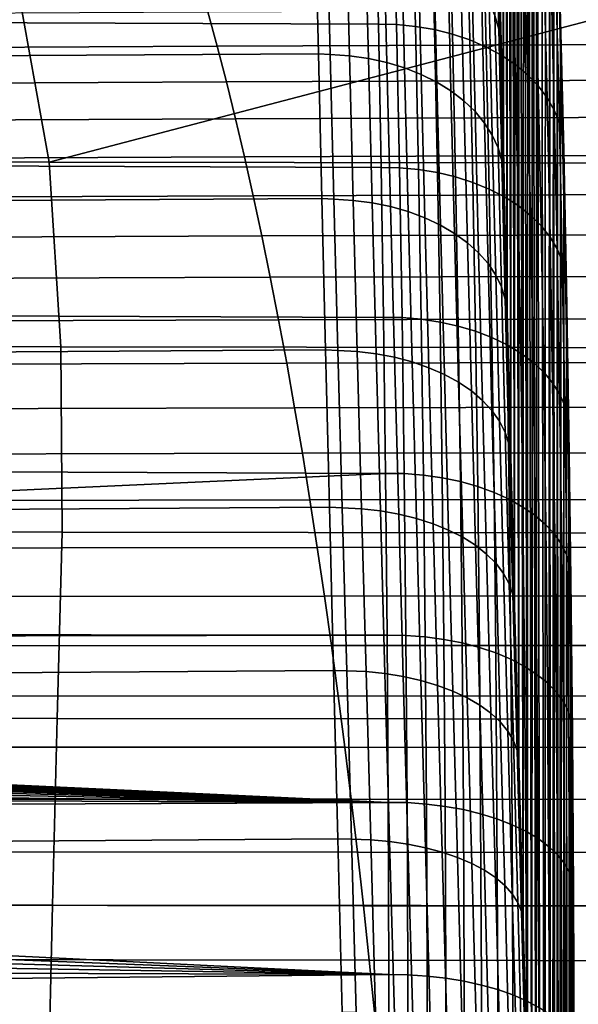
# Model space of a CAD drawing. Header units: metres. Extents: x -23 to 242, y -40 to 23.
# Tile 340 of 450: x 77.54 to 80.55, y 8.62 to 13.94. Entities that reach past the tile are written whole.
import ezdxf

# ---------------------------------------------------------------- set-up
doc = ezdxf.new("R2010")
doc.units = ezdxf.units.M
doc.layers.add('solid_10171013', color=7, linetype='CONTINUOUS')

msp = doc.modelspace()

# ---------------------------------------------------------------- linework, layer by layer
at = {"layer": 'solid_10171013'}
for points in [[(80.134979, 19.080782, 97.140175), (80.119904, 19.023129, 98.133156), (80.132896, 13.805672, 109.687073)], [(80.134979, 19.080782, 97.140175), (80.132896, 13.805672, 109.687073), (80.149582, 13.098609, 110.387199)], [(80.151894, 19.086464, 96.145256), (80.134979, 19.080782, 97.140175), (80.149582, 13.098609, 110.387199)], [(80.151894, 19.086464, 96.145256), (80.149582, 13.098609, 110.387199), (80.167946, 12.355863, 111.049477)], [(80.170471, 19.04007, 95.150658), (80.151894, 19.086464, 96.145256), (80.167946, 12.355863, 111.049477)], [(80.119904, 19.023129, 98.133156), (80.118073, 14.475052, 108.950958), (80.132896, 13.805672, 109.687073)], [(80.170471, 19.04007, 95.150658), (80.167946, 12.355863, 111.049477), (80.187798, 11.579036, 111.672417)], [(80.190506, 18.94171, 94.159897), (80.170471, 19.04007, 95.150658), (80.187798, 11.579036, 111.672417)], [(80.190506, 18.94171, 94.159897), (80.187798, 11.579036, 111.672417), (80.208916, 10.770775, 112.253769)], [(80.211777, 18.79166, 93.175346), (80.190506, 18.94171, 94.159897), (80.208916, 10.770775, 112.253769)], [(80.211777, 18.79166, 93.175346), (80.208916, 10.770775, 112.253769), (80.231064, 9.933195, 112.792137)], [(80.234062, 18.590176, 92.199234), (80.211777, 18.79166, 93.175346), (80.231064, 9.933195, 112.792137)], [(80.234062, 18.590176, 92.199234), (80.231064, 9.933195, 112.792137), (80.254013, 9.067976, 113.286423)], [(80.257111, 18.337893, 91.235001), (80.234062, 18.590176, 92.199234), (80.254013, 9.067976, 113.286423)], [(80.257111, 18.337893, 91.235001), (80.254013, 9.067976, 113.286423), (80.277519, 8.177679, 113.734932)], [(80.28067, 18.035498, 90.285057), (80.257111, 18.337893, 91.235001), (80.277519, 8.177679, 113.734932)], [(80.28067, 18.035498, 90.285057), (80.277519, 8.177679, 113.734932), (80.3013, 7.26547, 114.1362)], [(80.304489, 17.683596, 89.351524), (80.28067, 18.035498, 90.285057), (80.3013, 7.26547, 114.1362)], [(80.304489, 17.683596, 89.351524), (80.3013, 7.26547, 114.1362), (80.325104, 6.333706, 114.489227)], [(80.3283, 17.283342, 88.437721), (80.304489, 17.683596, 89.351524), (80.325104, 6.333706, 114.489227)], [(80.3283, 17.283342, 88.437721), (80.325104, 6.333706, 114.489227), (80.348633, 5.386138, 114.792625)], [(80.3283, 17.283342, 88.437721), (80.348633, 5.386138, 114.792625), (80.371597, 4.427029, 115.045731), (80.351845, 16.835842, 87.545959)], [(80.374878, 16.34202, 86.678207), (80.351845, 16.835842, 87.545959), (80.371597, 4.427029, 115.045731)], [(80.397125, 15.803485, 85.837479), (80.374878, 16.34202, 86.678207), (80.371597, 4.427029, 115.045731), (80.393791, 3.457849, 115.24826)], [(80.397125, 15.803485, 85.837479), (80.393791, 3.457849, 115.24826), (80.403992, 2.985358, 115.349365)], [(80.418343, 15.2218, 85.026039), (80.397125, 15.803485, 85.837479), (80.403992, 2.985358, 115.349365), (80.41333, 2.521562, 115.478889)], [(80.418343, 15.2218, 85.026039), (80.41333, 2.521562, 115.478889), (80.421867, 2.06665, 115.636749)], [(80.438324, 14.59823, 84.245705), (80.418343, 15.2218, 85.026039), (80.429588, 1.623987, 115.821823), (80.436531, 1.194712, 116.033409)], [(80.418343, 15.2218, 85.026039), (80.421867, 2.06665, 115.636749), (80.429588, 1.623987, 115.821823)], [(80.172104, 15.033818, 278.545044), (77.520554, 14.159247, 278.320465), (77.698387, 13.168358, 278.606903), (81.457504, 14.154939, 279.017181)], [(61.950001, 14.71056, 82.876457), (79.457031, 14.646539, 82.807617), (79.47377, 13.911737, 82.061646), (61.950001, 13.978497, 82.126274)], [(80.450539, 14.010294, 83.42688), (80.431885, 14.675864, 84.175713), (80.438324, 14.59823, 84.245705), (80.456818, 13.934927, 83.499283)], [(79.552368, 14.644553, 82.812195), (79.570862, 13.910123, 82.066704), (79.47377, 13.911737, 82.061646), (79.457031, 14.646539, 82.807617)], [(79.570862, 13.910123, 82.066704), (79.552368, 14.644553, 82.812195), (79.655983, 14.634525, 82.824074), (79.674454, 13.900471, 82.079102)], [(79.674454, 13.900471, 82.079102), (79.655983, 14.634525, 82.824074), (79.757416, 14.616612, 82.843277), (79.775841, 13.88333, 82.099213)], [(79.775841, 13.88333, 82.099213), (79.757416, 14.616612, 82.843277), (79.855553, 14.59101, 82.869591), (79.873917, 13.858891, 82.126831)], [(80.087105, 14.636726, 109.080254), (80.102234, 13.96014, 109.824944), (80.122932, 13.886125, 109.753731), (80.107964, 14.559093, 109.013054)], [(79.873917, 13.858891, 82.126831), (79.855553, 14.59101, 82.869591), (79.94931, 14.558, 82.902725), (79.967598, 13.82742, 82.161644)], [(79.967598, 13.82742, 82.161644), (79.94931, 14.558, 82.902725), (80.037666, 14.517944, 82.942307), (80.055855, 13.789264, 82.20327)], [(80.107964, 14.559093, 109.013054), (80.122932, 13.886125, 109.753731), (80.132896, 13.805672, 109.687073), (80.118073, 14.475052, 108.950958)], [(80.438324, 14.59823, 84.245705), (80.436531, 1.194712, 116.033409), (80.442734, 0.780116, 116.270851)], [(80.456818, 13.934927, 83.499283), (80.438324, 14.59823, 84.245705), (80.448227, 0.381792, 116.533081), (80.453041, 0.000433, 116.819626)], [(80.438324, 14.59823, 84.245705), (80.442734, 0.780116, 116.270851), (80.448227, 0.381792, 116.533081)], [(80.055855, 13.789264, 82.20327), (80.037666, 14.517944, 82.942307), (80.119644, 14.471283, 82.987915), (80.137726, 13.744841, 82.251251)], [(61.950001, 13.652664, 111.183571), (79.15036, 13.751911, 111.09066), (79.133728, 14.494763, 110.352951), (61.950001, 14.401296, 110.450058)], [(79.213676, 13.748904, 111.090729), (79.195297, 14.491926, 110.353172), (79.133728, 14.494763, 110.352951), (79.15036, 13.751911, 111.09066)], [(79.195297, 14.491926, 110.353172), (79.213676, 13.748904, 111.090729), (79.317734, 13.74194, 111.080666), (79.299385, 14.484449, 110.34375)], [(79.299385, 14.484449, 110.34375), (79.317734, 13.74194, 111.080666), (79.419952, 13.727529, 111.062752), (79.401649, 14.469127, 110.326866)], [(79.401649, 14.469127, 110.326866), (79.419952, 13.727529, 111.062752), (79.519218, 13.705832, 111.03717), (79.500969, 14.446127, 110.302704)], [(80.137726, 13.744841, 82.251251), (80.119644, 14.471283, 82.987915), (80.194351, 14.418528, 83.039047), (80.212303, 13.694637, 82.305061)], [(79.500969, 14.446127, 110.302704), (79.519218, 13.705832, 111.03717), (79.614433, 13.677084, 111.004219), (79.596268, 14.415703, 110.27153)], [(79.596268, 14.415703, 110.27153), (79.614433, 13.677084, 111.004219), (79.704552, 13.641603, 110.964249), (79.686485, 14.378187, 110.233696)], [(80.212303, 13.694637, 82.305061), (80.194351, 14.418528, 83.039047), (80.260963, 14.360258, 83.095131), (80.27877, 13.639207, 82.364113)], [(79.686485, 14.378187, 110.233696), (79.704552, 13.641603, 110.964249), (79.788589, 13.599778, 110.917702), (79.77063, 14.333993, 110.189606)], [(80.27877, 13.639207, 82.364113), (80.260963, 14.360258, 83.095131), (80.318748, 14.297114, 83.155563), (80.336411, 13.579156, 82.427757)], [(79.77063, 14.333993, 110.189606), (79.788589, 13.599778, 110.917702), (79.865623, 13.552069, 110.865089), (79.847786, 14.283605, 110.13974)], [(80.336411, 13.579156, 82.427757), (80.318748, 14.297114, 83.155563), (80.367073, 14.229789, 83.219666), (80.384575, 13.515145, 82.495285)], [(79.847786, 14.283605, 110.13974), (79.865623, 13.552069, 110.865089), (79.934799, 13.498997, 110.806992), (79.917107, 14.227576, 110.084663)], [(79.917107, 14.227576, 110.084663), (79.934799, 13.498997, 110.806992), (79.995369, 13.441147, 110.744041), (79.977821, 14.166522, 110.024963)], [(80.384575, 13.515145, 82.495285), (80.367073, 14.229789, 83.219666), (80.405411, 14.15902, 83.286751), (80.422737, 13.447877, 82.565971)], [(73.582207, 14.161205, 277.619171), (73.734924, 13.171177, 277.905029), (77.698387, 13.168358, 278.606903), (77.520554, 14.159247, 278.320465)], [(81.457504, 14.154939, 279.017181), (77.698387, 13.168358, 278.606903), (81.660545, 13.163204, 279.303223)], [(79.977821, 14.166522, 110.024963), (79.995369, 13.441147, 110.744041), (80.046661, 13.379153, 110.676926), (80.029274, 14.101112, 109.961304)], [(80.422737, 13.447877, 82.565971), (80.405411, 14.15902, 83.286751), (80.433334, 14.085587, 83.356079), (80.450485, 13.37809, 82.639038)], [(80.029274, 14.101112, 109.961304), (80.046661, 13.379153, 110.676926), (80.088112, 13.313697, 110.606392), (80.0709, 14.032066, 109.894386)], [(80.450485, 13.37809, 82.639038), (80.433334, 14.085587, 83.356079), (80.450539, 14.010294, 83.42688), (80.467506, 13.306549, 82.713669)], [(80.0709, 14.032066, 109.894386), (80.088112, 13.313697, 110.606392), (80.11927, 13.245497, 110.533203), (80.102234, 13.96014, 109.824944)], [(61.950001, 13.978497, 82.126274), (79.47377, 13.911737, 82.061646), (79.488686, 13.13908, 81.355133), (61.950001, 13.20817, 81.415344)], [(75.782814, 13.964408, 258.703613), (78.554886, 13.979708, 259.229919), (78.605156, 13.793591, 258.941498), (75.833435, 13.778884, 258.414154)], [(78.554886, 13.979708, 259.229919), (81.330444, 13.991064, 259.756409), (81.380493, 13.804435, 259.469147), (78.605156, 13.793591, 258.941498)], [(80.467506, 13.306549, 82.713669), (80.450539, 14.010294, 83.42688), (80.456818, 13.934927, 83.499283), (80.473633, 13.233708, 82.788597)], [(80.102234, 13.96014, 109.824944), (80.11927, 13.245497, 110.533203), (80.139793, 13.1753, 110.458176), (80.122932, 13.886125, 109.753731)], [(80.456818, 13.934927, 83.499283), (80.453041, 0.000433, 116.819626), (80.457214, -0.362683, 117.129562)], [(80.473633, 13.233708, 82.788597), (80.456818, 13.934927, 83.499283), (80.470169, -2.109064, 119.446564), (80.470436, -2.319833, 119.903572)], [(80.456818, 13.934927, 83.499283), (80.469368, -1.87412, 119.008949), (80.470169, -2.109064, 119.446564)], [(80.456818, 13.934927, 83.499283), (80.468033, -1.615099, 118.590805), (80.469368, -1.87412, 119.008949)], [(80.456818, 13.934927, 83.499283), (80.466171, -1.333705, 118.193367), (80.468033, -1.615099, 118.590805)], [(80.456818, 13.934927, 83.499283), (80.463753, -1.030619, 117.817024), (80.466171, -1.333705, 118.193367)], [(80.456818, 13.934927, 83.499283), (80.460777, -0.706557, 117.462166), (80.463753, -1.030619, 117.817024)], [(80.456818, 13.934927, 83.499283), (80.457214, -0.362683, 117.129562), (80.460777, -0.706557, 117.462166)], [(79.570862, 13.910123, 82.066704), (79.587326, 13.13784, 81.360519), (79.488686, 13.13908, 81.355133), (79.47377, 13.911737, 82.061646)], [(79.587326, 13.13784, 81.360519), (79.570862, 13.910123, 82.066704), (79.674454, 13.900471, 82.079102), (79.690895, 13.128591, 81.373398)], [(79.690895, 13.128591, 81.373398), (79.674454, 13.900471, 82.079102), (79.775841, 13.88333, 82.099213), (79.792244, 13.11227, 81.394371)], [(79.792244, 13.11227, 81.394371), (79.775841, 13.88333, 82.099213), (79.873917, 13.858891, 82.126831), (79.890266, 13.08906, 81.42321)], [(80.122932, 13.886125, 109.753731), (80.139793, 13.1753, 110.458176), (80.149582, 13.098609, 110.387199), (80.132896, 13.805672, 109.687073)], [(79.890266, 13.08906, 81.42321), (79.873917, 13.858891, 82.126831), (79.967598, 13.82742, 82.161644), (79.983871, 13.059215, 81.45961)], [(79.983871, 13.059215, 81.45961), (79.967598, 13.82742, 82.161644), (80.055855, 13.789264, 82.20327), (80.072044, 13.023062, 81.503159)], [(75.833435, 13.778884, 258.414154), (78.605156, 13.793591, 258.941498), (78.654739, 13.601166, 258.657013), (75.883369, 13.587107, 258.128571)], [(78.605156, 13.793591, 258.941498), (81.380493, 13.804435, 259.469147), (81.429832, 13.611445, 259.185913), (78.654739, 13.601166, 258.657013)], [(80.072044, 13.023062, 81.503159), (80.055855, 13.789264, 82.20327), (80.137726, 13.744841, 82.251251), (80.153809, 12.980997, 81.553383)], [(61.950001, 12.866687, 111.876961), (79.168648, 12.971493, 111.788651), (79.15036, 13.751911, 111.09066), (61.950001, 13.652664, 111.183571)], [(79.233902, 12.968429, 111.788437), (79.213676, 13.748904, 111.090729), (79.15036, 13.751911, 111.09066), (79.168648, 12.971493, 111.788651)], [(79.213676, 13.748904, 111.090729), (79.233902, 12.968429, 111.788437), (79.337936, 12.961995, 111.777763), (79.317734, 13.74194, 111.080666)], [(79.317734, 13.74194, 111.080666), (79.337936, 12.961995, 111.777763), (79.440109, 12.948537, 111.758865), (79.419952, 13.727529, 111.062752)], [(79.419952, 13.727529, 111.062752), (79.440109, 12.948537, 111.758865), (79.539307, 12.9282, 111.731941), (79.519218, 13.705832, 111.03717)], [(79.519218, 13.705832, 111.03717), (79.539307, 12.9282, 111.731941), (79.634438, 12.901208, 111.697296), (79.614433, 13.677084, 111.004219)], [(80.153809, 12.980997, 81.553383), (80.137726, 13.744841, 82.251251), (80.212303, 13.694637, 82.305061), (80.228279, 12.933484, 81.609734)], [(79.614433, 13.677084, 111.004219), (79.634438, 12.901208, 111.697296), (79.724449, 12.867858, 111.655312), (79.704552, 13.641603, 110.964249)], [(80.228279, 12.933484, 81.609734), (80.212303, 13.694637, 82.305061), (80.27877, 13.639207, 82.364113), (80.294624, 12.881042, 81.671593)], [(75.883369, 13.587107, 258.128571), (78.654739, 13.601166, 258.657013), (78.703583, 13.402501, 258.376709), (75.932579, 13.389145, 257.847107)], [(78.654739, 13.601166, 258.657013), (81.429832, 13.611445, 259.185913), (81.478432, 13.412169, 258.90686), (78.703583, 13.402501, 258.376709)], [(79.704552, 13.641603, 110.964249), (79.724449, 12.867858, 111.655312), (79.808365, 12.828516, 111.606438), (79.788589, 13.599778, 110.917702)], [(79.788589, 13.599778, 110.917702), (79.808365, 12.828516, 111.606438), (79.885254, 12.783613, 111.551208), (79.865623, 13.552069, 110.865089)], [(80.294624, 12.881042, 81.671593), (80.27877, 13.639207, 82.364113), (80.336411, 13.579156, 82.427757), (80.352127, 12.82425, 81.738274)], [(79.865623, 13.552069, 110.865089), (79.885254, 12.783613, 111.551208), (79.954277, 12.733644, 111.49025), (79.934799, 13.498997, 110.806992)], [(80.352127, 12.82425, 81.738274), (80.336411, 13.579156, 82.427757), (80.384575, 13.515145, 82.495285), (80.400146, 12.763729, 81.809052)], [(79.934799, 13.498997, 110.806992), (79.954277, 12.733644, 111.49025), (80.014679, 12.679154, 111.42421), (79.995369, 13.441147, 110.744041)], [(80.400146, 12.763729, 81.809052), (80.384575, 13.515145, 82.495285), (80.422737, 13.447877, 82.565971), (80.438156, 12.700144, 81.883148)], [(79.995369, 13.441147, 110.744041), (80.014679, 12.679154, 111.42421), (80.065796, 12.620746, 111.353828), (80.046661, 13.379153, 110.676926)], [(80.438156, 12.700144, 81.883148), (80.422737, 13.447877, 82.565971), (80.450485, 13.37809, 82.639038), (80.465744, 12.634193, 81.959747)], [(75.932579, 13.389145, 257.847107), (78.703583, 13.402501, 258.376709), (78.751671, 13.197672, 258.100739), (75.981033, 13.185068, 257.569916)], [(78.703583, 13.402501, 258.376709), (81.478432, 13.412169, 258.90686), (81.52626, 13.206681, 258.632233), (78.751671, 13.197672, 258.100739)], [(80.046661, 13.379153, 110.676926), (80.065796, 12.620746, 111.353828), (80.107063, 12.559057, 111.279869), (80.088112, 13.313697, 110.606392)], [(80.465744, 12.634193, 81.959747), (80.450485, 13.37809, 82.639038), (80.467506, 13.306549, 82.713669), (80.482613, 12.5666, 82.03801)], [(80.088112, 13.313697, 110.606392), (80.107063, 12.559057, 111.279869), (80.138031, 12.494766, 111.203156), (80.11927, 13.245497, 110.533203)], [(80.467506, 13.306549, 82.713669), (80.473633, 13.233708, 82.788597), (80.488602, 12.496004, 82.115112), (80.482613, 12.5666, 82.03801)], [(80.11927, 13.245497, 110.533203), (80.138031, 12.494766, 111.203156), (80.158356, 12.428579, 111.124512), (80.139793, 13.1753, 110.458176)], [(80.473358, -26.838505, 177.233963), (80.473633, 13.233708, 82.788597), (80.470436, -2.319833, 119.903572)], [(80.473358, -26.838505, 177.233963), (80.47403, -26.907482, 177.295883), (80.473633, 13.233708, 82.788597)], [(80.48716, -27.999712, 177.766479), (80.48838, -28.092628, 177.77417), (80.488602, 12.496004, 82.115112), (80.473633, 13.233708, 82.788597)], [(80.485947, -27.90748, 177.754532), (80.48716, -27.999712, 177.766479), (80.473633, 13.233708, 82.788597)], [(80.484756, -27.815712, 177.738281), (80.485947, -27.90748, 177.754532), (80.473633, 13.233708, 82.788597)], [(80.483589, -27.724918, 177.717834), (80.484756, -27.815712, 177.738281), (80.473633, 13.233708, 82.788597)], [(80.482452, -27.635296, 177.693207), (80.483589, -27.724918, 177.717834), (80.473633, 13.233708, 82.788597)], [(80.481339, -27.546728, 177.664398), (80.482452, -27.635296, 177.693207), (80.473633, 13.233708, 82.788597)], [(80.48027, -27.459793, 177.631622), (80.481339, -27.546728, 177.664398), (80.473633, 13.233708, 82.788597)], [(80.479233, -27.374546, 177.594849), (80.48027, -27.459793, 177.631622), (80.473633, 13.233708, 82.788597)], [(80.478241, -27.290997, 177.554123), (80.479233, -27.374546, 177.594849), (80.473633, 13.233708, 82.788597)], [(80.477295, -27.20966, 177.509705), (80.478241, -27.290997, 177.554123), (80.473633, 13.233708, 82.788597)], [(80.476395, -27.130451, 177.461548), (80.477295, -27.20966, 177.509705), (80.473633, 13.233708, 82.788597)], [(80.475548, -27.053511, 177.409744), (80.476395, -27.130451, 177.461548), (80.473633, 13.233708, 82.788597)], [(80.474762, -26.979246, 177.354568), (80.475548, -27.053511, 177.409744), (80.473633, 13.233708, 82.788597)], [(80.47403, -26.907482, 177.295883), (80.474762, -26.979246, 177.354568), (80.473633, 13.233708, 82.788597)], [(61.950001, 13.20817, 81.415344), (79.488686, 13.13908, 81.355133), (79.501579, 12.330787, 80.690063), (61.950001, 12.401433, 80.745438)], [(75.981033, 13.185068, 257.569916), (78.751671, 13.197672, 258.100739), (78.79895, 12.986748, 257.829285), (76.028702, 12.974945, 257.297211)], [(78.751671, 13.197672, 258.100739), (81.52626, 13.206681, 258.632233), (81.57328, 12.995056, 258.362183), (78.79895, 12.986748, 257.829285)], [(80.139793, 13.1753, 110.458176), (80.158356, 12.428579, 111.124512), (80.167946, 12.355863, 111.049477), (80.149582, 13.098609, 110.387199)], [(73.734924, 13.171177, 277.905029), (73.786598, 12.175108, 278.149017), (77.761848, 12.171961, 278.850708), (77.698387, 13.168358, 278.606903)], [(77.698387, 13.168358, 278.606903), (77.761848, 12.171961, 278.850708), (81.73584, 12.166606, 279.546143), (81.660545, 13.163204, 279.303223)], [(79.587326, 13.13784, 81.360519), (79.601562, 12.329777, 80.695633), (79.501579, 12.330787, 80.690063), (79.488686, 13.13908, 81.355133)], [(79.601562, 12.329777, 80.695633), (79.587326, 13.13784, 81.360519), (79.690895, 13.128591, 81.373398), (79.705116, 12.320953, 80.708946)], [(79.705116, 12.320953, 80.708946), (79.690895, 13.128591, 81.373398), (79.792244, 13.11227, 81.394371), (79.806435, 12.305499, 80.730721)], [(79.806435, 12.305499, 80.730721), (79.792244, 13.11227, 81.394371), (79.890266, 13.08906, 81.42321), (79.904404, 12.283582, 80.760712)], [(79.904404, 12.283582, 80.760712), (79.890266, 13.08906, 81.42321), (79.983871, 13.059215, 81.45961), (79.997948, 12.255443, 80.798599)], [(79.997948, 12.255443, 80.798599), (79.983871, 13.059215, 81.45961), (80.072044, 13.023062, 81.503159), (80.086044, 12.221392, 80.843956)], [(80.086044, 12.221392, 80.843956), (80.072044, 13.023062, 81.503159), (80.153809, 12.980997, 81.553383), (80.167732, 12.181802, 80.896286)], [(61.950001, 12.044888, 112.528786), (79.188446, 12.155602, 112.445023), (79.168648, 12.971493, 111.788651), (61.950001, 12.866687, 111.876961)], [(76.028702, 12.974945, 257.297211), (78.79895, 12.986748, 257.829285), (78.845406, 12.769803, 257.562592), (76.075539, 12.758845, 257.029236)], [(78.79895, 12.986748, 257.829285), (81.57328, 12.995056, 258.362183), (81.619461, 12.777368, 258.096893), (78.845406, 12.769803, 257.562592)], [(79.25576, 12.152655, 112.44442), (79.233902, 12.968429, 111.788437), (79.168648, 12.971493, 111.788651), (79.188446, 12.155602, 112.445023)], [(79.233902, 12.968429, 111.788437), (79.25576, 12.152655, 112.44442), (79.359764, 12.14677, 112.433174), (79.337936, 12.961995, 111.777763)], [(79.337936, 12.961995, 111.777763), (79.359764, 12.14677, 112.433174), (79.461891, 12.134298, 112.413345), (79.440109, 12.948537, 111.758865)], [(80.167732, 12.181802, 80.896286), (80.153809, 12.980997, 81.553383), (80.228279, 12.933484, 81.609734), (80.242096, 12.137107, 80.955025)], [(79.440109, 12.948537, 111.758865), (79.461891, 12.134298, 112.413345), (79.561012, 12.115377, 112.385155), (79.539307, 12.9282, 111.731941)], [(79.539307, 12.9282, 111.731941), (79.561012, 12.115377, 112.385155), (79.656044, 12.090215, 112.348907), (79.634438, 12.901208, 111.697296)], [(80.242096, 12.137107, 80.955025), (80.228279, 12.933484, 81.609734), (80.294624, 12.881042, 81.671593), (80.308334, 12.0878, 81.019516)], [(79.634438, 12.901208, 111.697296), (79.656044, 12.090215, 112.348907), (79.745949, 12.059086, 112.305016), (79.724449, 12.867858, 111.655312)], [(79.724449, 12.867858, 111.655312), (79.745949, 12.059086, 112.305016), (79.829727, 12.022333, 112.253944), (79.808365, 12.828516, 111.606438)], [(80.308334, 12.0878, 81.019516), (80.294624, 12.881042, 81.671593), (80.352127, 12.82425, 81.738274), (80.365715, 12.03442, 81.089058)], [(79.808365, 12.828516, 111.606438), (79.829727, 12.022333, 112.253944), (79.906471, 11.980359, 112.196266), (79.885254, 12.783613, 111.551208)], [(80.365715, 12.03442, 81.089058), (80.352127, 12.82425, 81.738274), (80.400146, 12.763729, 81.809052), (80.413612, 11.977553, 81.162888)], [(76.075539, 12.758845, 257.029236), (78.845406, 12.769803, 257.562592), (78.890991, 12.546909, 257.300812), (76.121513, 12.536838, 256.766113)], [(78.845406, 12.769803, 257.562592), (81.619461, 12.777368, 258.096893), (81.664772, 12.553689, 257.836578), (78.890991, 12.546909, 257.300812)], [(79.885254, 12.783613, 111.551208), (79.906471, 11.980359, 112.196266), (79.975327, 11.933626, 112.132607), (79.954277, 12.733644, 111.49025)], [(80.413612, 11.977553, 81.162888), (80.400146, 12.763729, 81.809052), (80.438156, 12.700144, 81.883148), (80.451492, 11.917826, 81.240189)], [(79.954277, 12.733644, 111.49025), (79.975327, 11.933626, 112.132607), (80.035553, 11.882647, 112.063667), (80.014679, 12.679154, 111.42421)], [(80.451492, 11.917826, 81.240189), (80.438156, 12.700144, 81.883148), (80.465744, 12.634193, 81.959747), (80.478951, 11.855892, 81.320114)], [(80.014679, 12.679154, 111.42421), (80.035553, 11.882647, 112.063667), (80.086472, 11.82798, 111.990204), (80.065796, 12.620746, 111.353828)], [(80.065796, 12.620746, 111.353828), (80.086472, 11.82798, 111.990204), (80.127541, 11.770226, 111.913033), (80.107063, 12.559057, 111.279869)], [(80.478951, 11.855892, 81.320114), (80.465744, 12.634193, 81.959747), (80.482613, 12.5666, 82.03801), (80.495674, 11.792432, 81.401794)], [(76.121513, 12.536838, 256.766113), (78.890991, 12.546909, 257.300812), (78.935677, 12.318139, 257.044159), (76.166595, 12.30899, 256.508087)], [(78.890991, 12.546909, 257.300812), (81.664772, 12.553689, 257.836578), (81.709175, 12.324097, 257.58139), (78.935677, 12.318139, 257.044159)], [(80.107063, 12.559057, 111.279869), (80.127541, 11.770226, 111.913033), (80.158295, 11.71002, 111.832985), (80.138031, 12.494766, 111.203156)], [(80.482613, 12.5666, 82.03801), (80.488602, 12.496004, 82.115112), (80.501549, 11.723962, 81.480972), (80.495674, 11.792432, 81.401794)], [(80.138031, 12.494766, 111.203156), (80.158295, 11.71002, 111.832985), (80.178406, 11.648023, 111.750946), (80.158356, 12.428579, 111.124512)], [(80.48838, -28.092628, 177.77417), (80.489616, -28.185862, 177.777573), (80.488602, 12.496004, 82.115112)], [(80.524033, -31.301031, 176.640488), (80.501549, 11.723962, 81.480972), (80.488602, 12.496004, 82.115112), (80.500587, -28.999277, 177.617523)], [(80.49942, -28.913687, 177.651596), (80.500587, -28.999277, 177.617523), (80.488602, 12.496004, 82.115112)], [(80.498245, -28.826687, 177.681656), (80.49942, -28.913687, 177.651596), (80.488602, 12.496004, 82.115112)], [(80.497047, -28.73827, 177.707733), (80.498245, -28.826687, 177.681656), (80.488602, 12.496004, 82.115112)], [(80.495827, -28.648184, 177.729889), (80.497047, -28.73827, 177.707733), (80.488602, 12.496004, 82.115112)], [(80.494591, -28.556852, 177.747986), (80.495827, -28.648184, 177.729889), (80.488602, 12.496004, 82.115112)], [(80.493355, -28.464931, 177.761795), (80.494591, -28.556852, 177.747986), (80.488602, 12.496004, 82.115112)], [(80.492111, -28.372154, 177.771347), (80.493355, -28.464931, 177.761795), (80.488602, 12.496004, 82.115112)], [(80.49086, -28.278942, 177.776627), (80.492111, -28.372154, 177.771347), (80.488602, 12.496004, 82.115112)], [(80.489616, -28.185862, 177.777573), (80.49086, -28.278942, 177.776627), (80.488602, 12.496004, 82.115112)], [(61.950001, 12.401433, 80.745438), (79.501579, 12.330787, 80.690063), (79.512314, 11.489018, 80.068169), (61.950001, 11.561425, 80.119041)], [(80.158356, 12.428579, 111.124512), (80.178406, 11.648023, 111.750946), (80.187798, 11.579036, 111.672417), (80.167946, 12.355863, 111.049477)], [(78.935677, 12.318139, 257.044159), (81.709175, 12.324097, 257.58139), (81.75264, 12.088664, 257.331543), (78.979424, 12.083564, 256.792847)], [(79.601562, 12.329777, 80.695633), (79.613434, 11.488091, 80.073776), (79.512314, 11.489018, 80.068169), (79.501579, 12.330787, 80.690063)], [(79.613434, 11.488091, 80.073776), (79.601562, 12.329777, 80.695633), (79.705116, 12.320953, 80.708946), (79.716965, 11.479719, 80.087502)], [(76.166595, 12.30899, 256.508087), (78.935677, 12.318139, 257.044159), (78.979424, 12.083564, 256.792847), (76.210747, 12.075373, 256.255371)], [(79.716965, 11.479719, 80.087502), (79.705116, 12.320953, 80.708946), (79.806435, 12.305499, 80.730721), (79.81826, 11.465171, 80.110016)], [(79.81826, 11.465171, 80.110016), (79.806435, 12.305499, 80.730721), (79.904404, 12.283582, 80.760712), (79.916191, 11.444607, 80.141075)], [(79.916191, 11.444607, 80.141075), (79.904404, 12.283582, 80.760712), (79.997948, 12.255443, 80.798599), (80.009682, 11.418252, 80.180344)], [(80.009682, 11.418252, 80.180344), (79.997948, 12.255443, 80.798599), (80.086044, 12.221392, 80.843956), (80.097717, 11.386395, 80.227386)], [(80.097717, 11.386395, 80.227386), (80.086044, 12.221392, 80.843956), (80.167732, 12.181802, 80.896286), (80.179329, 11.349388, 80.281685)], [(73.786598, 12.175108, 278.149017), (73.787582, 11.174573, 278.362549), (77.767677, 11.171437, 279.064026), (77.761848, 12.171961, 278.850708)], [(77.761848, 12.171961, 278.850708), (77.767677, 11.171437, 279.064026), (81.746597, 11.166225, 279.758545), (81.73584, 12.166606, 279.546143)], [(80.179329, 11.349388, 80.281685), (80.167732, 12.181802, 80.896286), (80.242096, 12.137107, 80.955025), (80.253616, 11.307636, 80.342644)], [(61.950001, 11.190844, 113.136337), (79.209503, 11.306399, 113.058014), (79.188446, 12.155602, 112.445023), (61.950001, 12.044888, 112.528786)], [(79.279015, 11.303762, 113.056862), (79.25576, 12.152655, 112.44442), (79.188446, 12.155602, 112.445023), (79.209503, 11.306399, 113.058014)], [(79.25576, 12.152655, 112.44442), (79.279015, 11.303762, 113.056862), (79.382988, 11.298442, 113.045059), (79.359764, 12.14677, 112.433174)], [(79.359764, 12.14677, 112.433174), (79.382988, 11.298442, 113.045059), (79.485054, 11.286992, 113.024353), (79.461891, 12.134298, 112.413345)], [(79.461891, 12.134298, 112.413345), (79.485054, 11.286992, 113.024353), (79.584099, 11.269538, 112.994972), (79.561012, 12.115377, 112.385155)], [(79.561012, 12.115377, 112.385155), (79.584099, 11.269538, 112.994972), (79.679031, 11.246271, 112.95723), (79.656044, 12.090215, 112.348907)], [(80.253616, 11.307636, 80.342644), (80.242096, 12.137107, 80.955025), (80.308334, 12.0878, 81.019516), (80.319763, 11.261597, 80.409599)], [(76.210747, 12.075373, 256.255371), (78.979424, 12.083564, 256.792847), (79.022202, 11.843257, 256.546997), (76.253929, 11.836054, 256.008118)], [(78.979424, 12.083564, 256.792847), (81.75264, 12.088664, 257.331543), (81.795143, 11.847466, 257.087219), (79.022202, 11.843257, 256.546997)], [(79.656044, 12.090215, 112.348907), (79.679031, 11.246271, 112.95723), (79.768814, 11.217448, 112.911545), (79.745949, 12.059086, 112.305016)], [(79.745949, 12.059086, 112.305016), (79.768814, 11.217448, 112.911545), (79.852455, 11.183385, 112.858421), (79.829727, 12.022333, 112.253944)], [(80.319763, 11.261597, 80.409599), (80.308334, 12.0878, 81.019516), (80.365715, 12.03442, 81.089058), (80.377052, 11.211776, 80.481812)], [(79.829727, 12.022333, 112.253944), (79.852455, 11.183385, 112.858421), (79.929039, 11.144455, 112.798447), (79.906471, 11.980359, 112.196266)], [(80.377052, 11.211776, 80.481812), (80.365715, 12.03442, 81.089058), (80.413612, 11.977553, 81.162888), (80.424843, 11.15872, 80.558487)], [(79.906471, 11.980359, 112.196266), (79.929039, 11.144455, 112.798447), (79.997719, 11.101086, 112.732262), (79.975327, 11.933626, 112.132607)], [(80.424843, 11.15872, 80.558487), (80.413612, 11.977553, 81.162888), (80.451492, 11.917826, 81.240189), (80.462616, 11.103013, 80.638786)], [(79.975327, 11.933626, 112.132607), (79.997719, 11.101086, 112.732262), (80.057755, 11.053753, 112.660614), (80.035553, 11.882647, 112.063667)], [(80.462616, 11.103013, 80.638786), (80.451492, 11.917826, 81.240189), (80.478951, 11.855892, 81.320114), (80.489952, 11.045265, 80.721832)], [(79.022202, 11.843257, 256.546997), (81.795143, 11.847466, 257.087219), (81.836639, 11.600613, 256.848572), (79.063988, 11.597322, 256.306854)], [(80.035553, 11.882647, 112.063667), (80.057755, 11.053753, 112.660614), (80.108475, 11.002977, 112.584274), (80.086472, 11.82798, 111.990204)], [(80.489952, 11.045265, 80.721832), (80.478951, 11.855892, 81.320114), (80.495674, 11.792432, 81.401794), (80.506561, 10.986111, 80.806702)], [(76.253929, 11.836054, 256.008118), (79.022202, 11.843257, 256.546997), (79.063988, 11.597322, 256.306854), (76.29612, 11.591134, 255.766525)], [(80.086472, 11.82798, 111.990204), (80.108475, 11.002977, 112.584274), (80.149323, 10.949316, 112.504089), (80.127541, 11.770226, 111.913033)], [(80.495674, 11.792432, 81.401794), (80.501549, 11.723962, 81.480972), (80.512329, 10.920298, 80.888245), (80.506561, 10.986111, 80.806702)], [(80.127541, 11.770226, 111.913033), (80.149323, 10.949316, 112.504089), (80.179855, 10.893357, 112.420937), (80.158295, 11.71002, 111.832985)], [(80.158295, 11.71002, 111.832985), (80.179855, 10.893357, 112.420937), (80.199738, 10.835716, 112.335724), (80.178406, 11.648023, 111.750946)], [(80.524033, -31.301031, 176.640488), (80.512329, 10.920298, 80.888245), (80.501549, 11.723962, 81.480972)], [(80.178406, 11.648023, 111.750946), (80.199738, 10.835716, 112.335724), (80.208916, 10.770775, 112.253769), (80.187798, 11.579036, 111.672417)], [(76.29612, 11.591134, 255.766525), (79.063988, 11.597322, 256.306854), (79.104759, 11.345914, 256.072418), (76.337303, 11.340755, 255.53064)], [(79.063988, 11.597322, 256.306854), (81.836639, 11.600613, 256.848572), (81.877129, 11.348269, 256.615662), (79.104759, 11.345914, 256.072418)], [(61.950001, 10.689047, 79.536896), (61.950001, 11.561425, 80.119041), (79.512314, 11.489018, 80.068169)], [(61.953896, 10.635756, 79.503433), (61.950001, 10.689047, 79.536896), (79.512314, 11.489018, 80.068169), (79.520798, 10.616048, 79.491119)], [(79.613434, 11.488091, 80.073776), (79.622803, 10.614983, 79.496605), (79.520798, 10.616048, 79.491119), (79.512314, 11.489018, 80.068169)], [(79.622803, 10.614983, 79.496605), (79.613434, 11.488091, 80.073776), (79.716965, 11.479719, 80.087502), (79.726326, 10.607084, 79.510689)], [(79.726326, 10.607084, 79.510689), (79.716965, 11.479719, 80.087502), (79.81826, 11.465171, 80.110016), (79.827591, 10.593484, 79.53389)], [(79.827591, 10.593484, 79.53389), (79.81826, 11.465171, 80.110016), (79.916191, 11.444607, 80.141075), (79.925491, 10.574328, 79.565933)], [(79.925491, 10.574328, 79.565933), (79.916191, 11.444607, 80.141075), (80.009682, 11.418252, 80.180344), (80.018951, 10.549829, 79.606476)], [(80.018951, 10.549829, 79.606476), (80.009682, 11.418252, 80.180344), (80.097717, 11.386395, 80.227386), (80.106941, 10.520257, 79.655075)], [(80.106941, 10.520257, 79.655075), (80.097717, 11.386395, 80.227386), (80.179329, 11.349388, 80.281685), (80.188492, 10.485933, 79.711189)], [(76.337303, 11.340755, 255.53064), (79.104759, 11.345914, 256.072418), (79.144516, 11.089189, 255.843826), (76.377464, 11.085065, 255.300568)], [(79.104759, 11.345914, 256.072418), (81.877129, 11.348269, 256.615662), (81.916595, 11.090599, 256.38855), (79.144516, 11.089189, 255.843826)], [(80.188492, 10.485933, 79.711189), (80.179329, 11.349388, 80.281685), (80.253616, 11.307636, 80.342644), (80.262711, 10.447237, 79.774216)], [(61.950001, 10.30627, 113.698349), (79.231575, 10.426276, 113.625862), (79.209503, 11.306399, 113.058014), (61.950001, 11.190844, 113.136337)], [(79.303406, 10.424109, 113.624123), (79.279015, 11.303762, 113.056862), (79.209503, 11.306399, 113.058014), (79.231575, 10.426276, 113.625862)], [(79.279015, 11.303762, 113.056862), (79.303406, 10.424109, 113.624123), (79.407349, 10.419368, 113.611809), (79.382988, 11.298442, 113.045059)], [(79.382988, 11.298442, 113.045059), (79.407349, 10.419368, 113.611809), (79.509361, 10.408971, 113.590286), (79.485054, 11.286992, 113.024353)], [(79.485054, 11.286992, 113.024353), (79.509361, 10.408971, 113.590286), (79.608322, 10.393031, 113.559784), (79.584099, 11.269538, 112.994972)], [(79.584099, 11.269538, 112.994972), (79.608322, 10.393031, 113.559784), (79.703156, 10.371725, 113.520653), (79.679031, 11.246271, 112.95723)], [(80.262711, 10.447237, 79.774216), (80.253616, 11.307636, 80.342644), (80.319763, 11.261597, 80.409599), (80.328789, 10.404592, 79.843445)], [(80.328789, 10.404592, 79.843445), (80.319763, 11.261597, 80.409599), (80.377052, 11.211776, 80.481812), (80.386002, 10.358467, 79.918137)], [(79.679031, 11.246271, 112.95723), (79.703156, 10.371725, 113.520653), (79.792809, 10.345285, 113.473305), (79.768814, 11.217448, 112.911545)], [(79.768814, 11.217448, 112.911545), (79.792809, 10.345285, 113.473305), (79.876297, 10.314003, 113.418274), (79.852455, 11.183385, 112.858421)], [(80.386002, 10.358467, 79.918137), (80.377052, 11.211776, 80.481812), (80.424843, 11.15872, 80.558487), (80.433708, 10.309368, 79.997452)], [(73.787582, 11.174573, 278.362549), (73.760094, 10.170073, 278.55011), (77.740921, 10.167178, 279.251434), (77.767677, 11.171437, 279.064026)], [(77.767677, 11.171437, 279.064026), (77.740921, 10.167178, 279.251434), (81.720665, 10.162339, 279.945343), (81.746597, 11.166225, 279.758545)], [(79.852455, 11.183385, 112.858421), (79.876297, 10.314003, 113.418274), (79.952713, 10.278222, 113.356155), (79.929039, 11.144455, 112.798447)], [(80.433708, 10.309368, 79.997452), (80.424843, 11.15872, 80.558487), (80.462616, 11.103013, 80.638786), (80.47139, 10.257833, 80.080528)], [(79.929039, 11.144455, 112.798447), (79.952713, 10.278222, 113.356155), (80.02121, 10.238334, 113.287636), (79.997719, 11.101086, 112.732262)], [(80.47139, 10.257833, 80.080528), (80.462616, 11.103013, 80.638786), (80.489952, 11.045265, 80.721832), (80.498642, 10.204431, 80.166458)], [(76.377464, 11.085065, 255.300568), (79.144516, 11.089189, 255.843826), (79.183235, 10.827301, 255.621124), (76.416588, 10.824211, 255.07637)], [(79.144516, 11.089189, 255.843826), (81.916595, 11.090599, 256.38855), (81.955025, 10.827771, 256.167389), (79.183235, 10.827301, 255.621124)], [(79.997719, 11.101086, 112.732262), (80.02121, 10.238334, 113.287636), (80.081039, 10.194777, 113.21347), (80.057755, 11.053753, 112.660614)], [(80.057755, 11.053753, 112.660614), (80.081039, 10.194777, 113.21347), (80.131546, 10.14803, 113.13446), (80.108475, 11.002977, 112.584274)], [(80.108475, 11.002977, 112.584274), (80.131546, 10.14803, 113.13446), (80.172173, 10.098606, 113.051483), (80.149323, 10.949316, 112.504089)], [(80.498642, 10.204431, 80.166458), (80.489952, 11.045265, 80.721832), (80.506561, 10.986111, 80.806702), (80.51516, 10.149745, 80.254295)], [(80.149323, 10.949316, 112.504089), (80.172173, 10.098606, 113.051483), (80.202477, 10.047048, 112.965454), (80.179855, 10.893357, 112.420937)], [(80.506561, 10.986111, 80.806702), (80.512329, 10.920298, 80.888245), (80.520821, 10.087074, 80.338394), (80.51516, 10.149745, 80.254295)], [(80.179855, 10.893357, 112.420937), (80.202477, 10.047048, 112.965454), (80.222122, 9.99392, 112.877304), (80.199738, 10.835716, 112.335724)], [(80.524033, -31.301031, 176.640488), (80.520821, 10.087074, 80.338394), (80.512329, 10.920298, 80.888245)], [(76.416588, 10.824211, 255.07637), (79.183235, 10.827301, 255.621124), (79.220901, 10.56041, 255.404388), (76.454674, 10.558339, 254.858139)], [(79.183235, 10.827301, 255.621124), (81.955025, 10.827771, 256.167389), (81.992401, 10.559952, 255.952209), (79.220901, 10.56041, 255.404388)], [(80.199738, 10.835716, 112.335724), (80.222122, 9.99392, 112.877304), (80.231064, 9.933195, 112.792137), (80.208916, 10.770775, 112.253769)], [(61.965309, 10.58368, 79.470963), (61.953896, 10.635756, 79.503433), (79.520798, 10.616048, 79.491119)], [(61.984184, 10.532975, 79.439552), (61.965309, 10.58368, 79.470963), (79.520798, 10.616048, 79.491119), (79.526909, 9.714173, 78.960403)], [(79.622803, 10.614983, 79.496605), (79.629562, 9.712745, 78.965721), (79.526909, 9.714173, 78.960403), (79.520798, 10.616048, 79.491119)], [(79.629562, 9.712745, 78.965721), (79.622803, 10.614983, 79.496605), (79.726326, 10.607084, 79.510689), (79.733078, 9.705342, 78.980141)], [(79.733078, 9.705342, 78.980141), (79.726326, 10.607084, 79.510689), (79.827591, 10.593484, 79.53389), (79.834335, 9.692726, 79.003952)], [(79.834335, 9.692726, 79.003952), (79.827591, 10.593484, 79.53389), (79.925491, 10.574328, 79.565933), (79.932205, 9.675033, 79.036896)], [(79.932205, 9.675033, 79.036896), (79.925491, 10.574328, 79.565933), (80.018951, 10.549829, 79.606476), (80.025635, 9.652458, 79.078606)], [(62.010216, 10.484629, 79.409798), (61.984184, 10.532975, 79.439552), (79.526909, 9.714173, 78.960403)], [(76.454674, 10.558339, 254.858139), (79.220901, 10.56041, 255.404388), (79.257507, 10.288671, 255.193726), (76.491692, 10.287599, 254.645935)], [(79.220901, 10.56041, 255.404388), (81.992401, 10.559952, 255.952209), (82.028717, 10.287307, 255.743088), (79.257507, 10.288671, 255.193726)], [(80.025635, 9.652458, 79.078606), (80.018951, 10.549829, 79.606476), (80.106941, 10.520257, 79.655075), (80.113586, 9.625249, 79.128624)], [(80.113586, 9.625249, 79.128624), (80.106941, 10.520257, 79.655075), (80.188492, 10.485933, 79.711189), (80.195099, 9.593704, 79.186409)], [(62.04282, 10.439479, 79.382179), (62.010216, 10.484629, 79.409798), (79.526909, 9.714173, 78.960403)], [(80.195099, 9.593704, 79.186409), (80.188492, 10.485933, 79.711189), (80.262711, 10.447237, 79.774216), (80.269272, 9.55817, 79.25132)], [(61.950001, 9.392666, 114.213814), (79.254471, 9.517689, 114.146988), (79.231575, 10.426276, 113.625862), (61.950001, 10.30627, 113.698349)], [(62.081612, 10.398134, 79.357033), (62.04282, 10.439479, 79.382179), (79.526909, 9.714173, 78.960403)], [(79.328667, 9.516132, 114.144691), (79.303406, 10.424109, 113.624123), (79.231575, 10.426276, 113.625862), (79.254471, 9.517689, 114.146988)], [(79.303406, 10.424109, 113.624123), (79.328667, 9.516132, 114.144691), (79.432579, 9.511983, 114.131897), (79.407349, 10.419368, 113.611809)], [(79.407349, 10.419368, 113.611809), (79.432579, 9.511983, 114.131897), (79.534531, 9.502666, 114.109612), (79.509361, 10.408971, 113.590286)], [(80.269272, 9.55817, 79.25132), (80.262711, 10.447237, 79.774216), (80.328789, 10.404592, 79.843445), (80.335304, 9.519037, 79.322647)], [(62.125973, 10.361227, 79.334702), (62.081612, 10.398134, 79.357033), (79.526909, 9.714173, 78.960403)], [(62.175159, 10.329281, 79.31546), (62.125973, 10.361227, 79.334702), (79.526909, 9.714173, 78.960403)], [(79.509361, 10.408971, 113.590286), (79.534531, 9.502666, 114.109612), (79.633408, 9.488283, 114.078079), (79.608322, 10.393031, 113.559784)], [(79.608322, 10.393031, 113.559784), (79.633408, 9.488283, 114.078079), (79.728134, 9.468995, 114.037659), (79.703156, 10.371725, 113.520653)], [(79.703156, 10.371725, 113.520653), (79.728134, 9.468995, 114.037659), (79.81765, 9.445011, 113.988777), (79.792809, 10.345285, 113.473305)], [(80.335304, 9.519037, 79.322647), (80.328789, 10.404592, 79.843445), (80.386002, 10.358467, 79.918137), (80.392456, 9.476734, 79.399597)], [(80.392456, 9.476734, 79.399597), (80.386002, 10.358467, 79.918137), (80.433708, 10.309368, 79.997452), (80.440102, 9.431727, 79.481346)], [(62.175159, 10.329281, 79.31546), (79.526909, 9.714173, 78.960403), (62.97551, 10.291402, 79.292747)], [(79.792809, 10.345285, 113.473305), (79.81765, 9.445011, 113.988777), (79.900993, 9.416595, 113.931992), (79.876297, 10.314003, 113.418274)], [(79.876297, 10.314003, 113.418274), (79.900993, 9.416595, 113.931992), (79.977234, 9.384059, 113.867905), (79.952713, 10.278222, 113.356155)], [(80.440102, 9.431727, 79.481346), (80.433708, 10.309368, 79.997452), (80.47139, 10.257833, 80.080528), (80.47773, 9.384508, 79.566978)], [(79.526909, 9.714173, 78.960403), (63.200279, 10.28162, 79.286903), (62.97551, 10.291402, 79.292747)], [(79.526909, 9.714173, 78.960403), (63.423706, 10.255863, 79.271545), (63.200279, 10.28162, 79.286903)], [(79.526909, 9.714173, 78.960403), (63.643806, 10.214351, 79.246895), (63.423706, 10.255863, 79.271545)], [(76.491692, 10.287599, 254.645935), (79.257507, 10.288671, 255.193726), (79.293037, 10.012242, 254.989197), (76.527641, 10.012135, 254.439835)], [(79.257507, 10.288671, 255.193726), (82.028717, 10.287307, 255.743088), (82.06395, 10.010003, 255.540131), (79.293037, 10.012242, 254.989197)], [(79.952713, 10.278222, 113.356155), (79.977234, 9.384059, 113.867905), (80.04554, 9.34776, 113.797234), (80.02121, 10.238334, 113.287636)], [(80.47773, 9.384508, 79.566978), (80.47139, 10.257833, 80.080528), (80.498642, 10.204431, 80.166458), (80.504913, 9.335597, 79.655556)], [(79.526909, 9.714173, 78.960403), (63.859505, 10.15719, 79.213188), (63.643806, 10.214351, 79.246895)], [(80.02121, 10.238334, 113.287636), (80.04554, 9.34776, 113.797234), (80.105164, 9.308098, 113.720749), (80.081039, 10.194777, 113.21347)], [(80.504913, 9.335597, 79.655556), (80.498642, 10.204431, 80.166458), (80.51516, 10.149745, 80.254295), (80.521362, 9.28553, 79.746117)], [(79.526909, 9.714173, 78.960403), (64.06958, 10.084533, 79.1707), (63.859505, 10.15719, 79.213188)], [(73.760094, 10.170073, 278.55011), (73.734383, 9.162063, 278.717438), (77.715637, 9.159522, 279.419128), (77.740921, 10.167178, 279.251434)], [(77.740921, 10.167178, 279.251434), (77.715637, 9.159522, 279.419128), (81.695938, 9.155179, 280.113007), (81.720665, 10.162339, 279.945343)], [(80.081039, 10.194777, 113.21347), (80.105164, 9.308098, 113.720749), (80.155449, 9.265506, 113.63929), (80.131546, 10.14803, 113.13446)], [(80.131546, 10.14803, 113.13446), (80.155449, 9.265506, 113.63929), (80.195839, 9.220453, 113.553749), (80.172173, 10.098606, 113.051483)], [(80.51516, 10.149745, 80.254295), (80.520821, 10.087074, 80.338394), (80.526939, 9.227629, 79.83358), (80.521362, 9.28553, 79.746117)], [(80.172173, 10.098606, 113.051483), (80.195839, 9.220453, 113.553749), (80.225899, 9.173433, 113.465073), (80.202477, 10.047048, 112.965454)], [(79.526909, 9.714173, 78.960403), (64.272095, 9.996937, 79.120018), (64.06958, 10.084533, 79.1707)], [(80.202477, 10.047048, 112.965454), (80.225899, 9.173433, 113.465073), (80.2453, 9.124964, 113.374229), (80.222122, 9.99392, 112.877304)], [(80.531853, -33.602879, 175.663422), (80.526939, 9.227629, 79.83358), (80.520821, 10.087074, 80.338394), (80.524033, -31.301031, 176.640488)], [(79.526909, 9.714173, 78.960403), (64.465958, 9.894722, 79.061623), (64.272095, 9.996937, 79.120018)], [(76.527641, 10.012135, 254.439835), (79.293037, 10.012242, 254.989197), (79.327477, 9.731278, 254.790878), (76.5625, 9.732096, 254.239929)], [(79.293037, 10.012242, 254.989197), (82.06395, 10.010003, 255.540131), (82.098091, 9.728208, 255.343399), (79.327477, 9.731278, 254.790878)], [(80.222122, 9.99392, 112.877304), (80.2453, 9.124964, 113.374229), (80.254013, 9.067976, 113.286423), (80.231064, 9.933195, 112.792137)], [(79.526909, 9.714173, 78.960403), (64.649719, 9.778437, 78.996155), (64.465958, 9.894722, 79.061623)], [(79.526909, 9.714173, 78.960403), (64.821953, 9.64887, 78.9244), (64.649719, 9.778437, 78.996155)], [(76.5625, 9.732096, 254.239929), (79.327477, 9.731278, 254.790878), (79.360817, 9.445936, 254.598846), (76.59626, 9.447629, 254.046295)], [(79.327477, 9.731278, 254.790878), (82.098091, 9.728208, 255.343399), (82.131134, 9.442086, 255.152985), (79.360817, 9.445936, 254.598846)], [(79.526909, 9.714173, 78.960403), (79.530602, 8.786015, 78.477554), (64.981682, 9.5066, 78.847038), (64.821953, 9.64887, 78.9244)], [(79.629562, 9.712745, 78.965721), (79.633652, 8.78414, 78.482628), (79.530602, 8.786015, 78.477554), (79.526909, 9.714173, 78.960403)], [(79.633652, 8.78414, 78.482628), (79.629562, 9.712745, 78.965721), (79.733078, 9.705342, 78.980141), (79.73716, 8.777253, 78.497337)], [(79.73716, 8.777253, 78.497337), (79.733078, 9.705342, 78.980141), (79.834335, 9.692726, 79.003952), (79.838402, 8.765656, 78.521706)], [(79.838402, 8.765656, 78.521706), (79.834335, 9.692726, 79.003952), (79.932205, 9.675033, 79.036896), (79.936272, 8.749473, 78.55545)], [(79.936272, 8.749473, 78.55545), (79.932205, 9.675033, 79.036896), (80.025635, 9.652458, 79.078606), (80.029678, 8.728883, 78.598213)], [(80.029678, 8.728883, 78.598213), (80.025635, 9.652458, 79.078606), (80.113586, 9.625249, 79.128624), (80.117607, 8.704111, 78.649529)], [(80.117607, 8.704111, 78.649529), (80.113586, 9.625249, 79.128624), (80.195099, 9.593704, 79.186409), (80.199097, 8.675431, 78.708817)], [(80.199097, 8.675431, 78.708817), (80.195099, 9.593704, 79.186409), (80.269272, 9.55817, 79.25132), (80.273247, 8.643156, 78.775436)], [(61.950001, 8.454178, 114.680473), (79.277893, 8.583243, 114.619888), (79.254471, 9.517689, 114.146988), (61.950001, 9.392666, 114.213814)], [(79.35453, 8.582275, 114.617088), (79.328667, 9.516132, 114.144691), (79.254471, 9.517689, 114.146988), (79.277893, 8.583243, 114.619888)], [(79.328667, 9.516132, 114.144691), (79.35453, 8.582275, 114.617088), (79.458405, 8.578729, 114.603844), (79.432579, 9.511983, 114.131897)], [(79.432579, 9.511983, 114.131897), (79.458405, 8.578729, 114.603844), (79.560295, 8.570517, 114.580856), (79.534531, 9.502666, 114.109612)], [(80.273247, 8.643156, 78.775436), (80.269272, 9.55817, 79.25132), (80.335304, 9.519037, 79.322647), (80.339241, 8.607642, 78.848663)], [(80.339241, 8.607642, 78.848663), (80.335304, 9.519037, 79.322647), (80.392456, 9.476734, 79.399597), (80.396355, 8.569277, 78.927681)], [(79.530602, 8.786015, 78.477554), (65.127388, 9.352798, 78.765076), (64.981682, 9.5066, 78.847038)], [(79.534531, 9.502666, 114.109612), (79.560295, 8.570517, 114.580856), (79.659088, 8.557732, 114.548386), (79.633408, 9.488283, 114.078079)], [(79.633408, 9.488283, 114.078079), (79.659088, 8.557732, 114.548386), (79.7537, 8.540513, 114.506783), (79.728134, 9.468995, 114.037659)], [(79.728134, 9.468995, 114.037659), (79.7537, 8.540513, 114.506783), (79.843086, 8.519049, 114.456512), (79.81765, 9.445011, 113.988777)], [(80.396355, 8.569277, 78.927681), (80.392456, 9.476734, 79.399597), (80.440102, 9.431727, 79.481346), (80.44397, 8.528483, 79.011627)], [(76.59626, 9.447629, 254.046295), (79.360817, 9.445936, 254.598846), (79.393044, 9.156374, 254.413193), (76.628906, 9.158881, 253.858994)], [(79.360817, 9.445936, 254.598846), (82.131134, 9.442086, 255.152985), (82.163048, 9.151806, 254.968964), (79.393044, 9.156374, 254.413193)], [(79.81765, 9.445011, 113.988777), (79.843086, 8.519049, 114.456512), (79.92627, 8.493576, 114.398117), (79.900993, 9.416595, 113.931992)], [(79.900993, 9.416595, 113.931992), (79.92627, 8.493576, 114.398117), (80.002335, 8.464375, 114.332237), (79.977234, 9.384059, 113.867905)], [(80.44397, 8.528483, 79.011627), (80.440102, 9.431727, 79.481346), (80.47773, 9.384508, 79.566978), (80.48156, 8.485709, 79.099579)], [(79.530602, 8.786015, 78.477554), (65.258209, 9.18837, 78.679329), (65.127388, 9.352798, 78.765076)], [(79.977234, 9.384059, 113.867905), (80.002335, 8.464375, 114.332237), (80.070442, 8.431764, 114.259605), (80.04554, 9.34776, 113.797234)], [(80.48156, 8.485709, 79.099579), (80.47773, 9.384508, 79.566978), (80.504913, 9.335597, 79.655556), (80.508705, 8.441422, 79.190567)], [(80.04554, 9.34776, 113.797234), (80.070442, 8.431764, 114.259605), (80.129852, 8.396102, 114.181015), (80.105164, 9.308098, 113.720749)], [(80.105164, 9.308098, 113.720749), (80.129852, 8.396102, 114.181015), (80.179916, 8.357781, 114.097328), (80.155449, 9.265506, 113.63929)], [(80.508705, 8.441422, 79.190567), (80.504913, 9.335597, 79.655556), (80.521362, 9.28553, 79.746117), (80.525116, 8.396111, 79.283607)], [(80.155449, 9.265506, 113.63929), (80.179916, 8.357781, 114.097328), (80.22007, 8.317222, 114.00946), (80.195839, 9.220453, 113.553749)], [(80.521362, 9.28553, 79.746117), (80.526939, 9.227629, 79.83358), (80.530624, 8.345956, 79.375381), (80.525116, 8.396111, 79.283607)], [(80.195839, 9.220453, 113.553749), (80.22007, 8.317222, 114.00946), (80.249886, 8.274869, 113.918381), (80.225899, 9.173433, 113.465073)], [(80.531853, -33.602879, 175.663422), (80.530624, 8.345956, 79.375381), (80.526939, 9.227629, 79.83358)], [(79.530602, 8.786015, 78.477554), (65.373466, 9.014093, 78.590546), (65.258209, 9.18837, 78.679329)], [(73.734383, 9.162063, 278.717438), (73.711876, 8.151009, 278.865204), (77.693481, 8.148847, 279.567474), (77.715637, 9.159522, 279.419128)], [(76.628906, 9.158881, 253.858994), (79.393044, 9.156374, 254.413193), (79.424133, 8.862747, 254.233994), (76.660423, 8.866, 253.678116)], [(77.715637, 9.159522, 279.419128), (77.693481, 8.148847, 279.567474), (81.674316, 8.145034, 280.261688), (81.695938, 9.155179, 280.113007)], [(79.393044, 9.156374, 254.413193), (82.163048, 9.151806, 254.968964), (82.193832, 8.857533, 254.791428), (79.424133, 8.862747, 254.233994)], [(80.225899, 9.173433, 113.465073), (80.249886, 8.274869, 113.918381), (80.269028, 8.231188, 113.825089), (80.2453, 9.124964, 113.374229)], [(80.2453, 9.124964, 113.374229), (80.269028, 8.231188, 113.825089), (80.277519, 8.177679, 113.734932), (80.254013, 9.067976, 113.286423)], [(79.530602, 8.786015, 78.477554), (65.472023, 8.831589, 78.499847), (65.373466, 9.014093, 78.590546)], [(79.530602, 8.786015, 78.477554), (65.553429, 8.641864, 78.407997), (65.472023, 8.831589, 78.499847)], [(76.660423, 8.866, 253.678116), (79.424133, 8.862747, 254.233994), (79.454086, 8.565212, 254.06131), (76.690804, 8.569132, 253.503738)], [(79.424133, 8.862747, 254.233994), (82.193832, 8.857533, 254.791428), (82.223465, 8.559435, 254.620438), (79.454086, 8.565212, 254.06131)], [(79.530602, 8.786015, 78.477554), (79.531853, 7.834159, 78.043877), (65.617332, 8.445789, 78.315636), (65.553429, 8.641864, 78.407997)], [(79.633652, 8.78414, 78.482628), (79.635025, 7.832074, 78.04879), (79.531853, 7.834159, 78.043877), (79.530602, 8.786015, 78.477554)], [(79.635025, 7.832074, 78.04879), (79.633652, 8.78414, 78.482628), (79.73716, 8.777253, 78.497337), (79.738533, 7.825723, 78.063751)], [(79.738533, 7.825723, 78.063751), (79.73716, 8.777253, 78.497337), (79.838402, 8.765656, 78.521706), (79.839775, 7.815174, 78.0886)], [(79.839775, 7.815174, 78.0886), (79.838402, 8.765656, 78.521706), (79.936272, 8.749473, 78.55545), (79.93763, 7.800545, 78.12307)], [(79.93763, 7.800545, 78.12307), (79.936272, 8.749473, 78.55545), (80.029678, 8.728883, 78.598213), (80.031036, 7.781995, 78.166771)], [(80.031036, 7.781995, 78.166771), (80.029678, 8.728883, 78.598213), (80.117607, 8.704111, 78.649529), (80.118958, 7.759728, 78.219223)], [(80.118958, 7.759728, 78.219223), (80.117607, 8.704111, 78.649529), (80.199097, 8.675431, 78.708817), (80.200439, 7.733989, 78.279861)], [(80.200439, 7.733989, 78.279861), (80.199097, 8.675431, 78.708817), (80.273247, 8.643156, 78.775436), (80.274574, 7.70506, 78.348015)], [(80.274574, 7.70506, 78.348015), (80.273247, 8.643156, 78.775436), (80.339241, 8.607642, 78.848663), (80.340561, 7.673259, 78.422935)]]:
    msp.add_3dface(points, dxfattribs=at)

doc.saveas('drawing.dxf')
